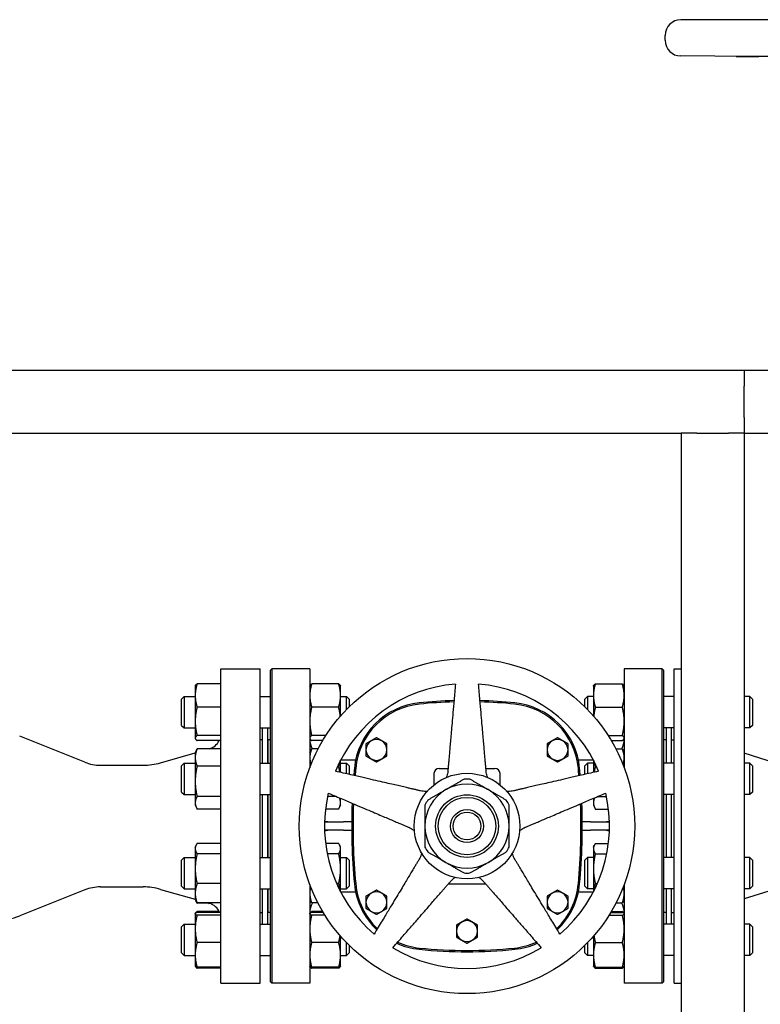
# Model space of a CAD drawing. Header units: inches. Extents: x 18 to 846, y -67 to 561.
# Tile 474 of 656: x 409 to 426, y 279 to 303. Entities that reach past the tile are written whole.
import ezdxf

# ---------------------------------------------------------------- set-up
doc = ezdxf.new("R2010")
doc.units = ezdxf.units.IN
doc.header["$LTSCALE"] = 24
doc.header["$MEASUREMENT"] = 0
doc.layers.add('Visible (ANSI)', color=7, linetype='Continuous', lineweight=30)

msp = doc.modelspace()

# ---------------------------------------------------------------- linework, layer by layer
at = {"layer": 'Visible (ANSI)'}
for p, q in [((445.82793, 302.91607), (424.52893, 302.91607)), ((424.15493, 302.42407), (424.15493, 302.54207)), ((433.91843, 301.98306), (424.52626, 302.05008)), ((431.46747, 302.04093), (425.84899, 302.04093)), ((426.03743, 294.54286), (400.92843, 294.54286)), ((428.99093, 294.54286), (426.03743, 294.54286)), ((426.03743, 294.54286), (426.03743, 294.16786)), ((426.03743, 293.41786), (426.03743, 294.16786)), ((426.03743, 293.41786), (426.03743, 293.04286)), ((402.42843, 293.04286), (424.53743, 293.04286)), ((424.53743, 293.04286), (424.53743, 277.29286)), ((424.91243, 293.04286), (424.53743, 293.04286)), ((424.91243, 293.04286), (425.66243, 293.04286)), ((426.03743, 293.04286), (425.66243, 293.04286)), ((426.03743, 293.04286), (426.03743, 257.29286)), ((426.03743, 293.04286), (428.99093, 293.04286)), ((413.55343, 279.91786), (413.55343, 287.41786)), ((413.55343, 287.41786), (414.49093, 287.41786)), ((414.49093, 279.91786), (414.49093, 287.41786)), ((414.74093, 287.38661), (414.77218, 287.41786)), ((414.74093, 279.94911), (414.74093, 287.38661)), ((414.77218, 287.41786), (414.77218, 279.91786)), ((415.67843, 287.41786), (414.77218, 287.41786)), ((415.67843, 287.41786), (415.67843, 285.05981)), ((423.17843, 287.41786), (423.17843, 285.05981)), ((424.08468, 287.41786), (423.17843, 287.41786)), ((424.08468, 279.91786), (424.08468, 287.41786)), ((424.11593, 287.38661), (424.08468, 287.41786)), ((424.11593, 287.38661), (424.11593, 279.94911)), ((424.36843, 279.91786), (424.36843, 287.41786)), ((424.36843, 287.41786), (424.53743, 287.41786)), ((412.94493, 287.00907), (412.94927, 287.01839)), ((412.94493, 287.00907), (412.94493, 286.78442)), ((413.55343, 287.06151), (412.99002, 287.06151)), ((415.67843, 287.00907), (415.68277, 287.01839)), ((416.36734, 287.06151), (415.72352, 287.06151)), ((416.41243, 287.00907), (416.40808, 287.01839)), ((416.41243, 286.78442), (416.41243, 287.00907)), ((422.44443, 287.00907), (422.44877, 287.01839)), ((422.44443, 287.00907), (422.44443, 286.78442)), ((422.48952, 287.06151), (423.13334, 287.06151)), ((423.17843, 287.00907), (423.17408, 287.01839)), ((412.61593, 286.69657), (412.67843, 286.75907)), ((412.67843, 286.75907), (412.67843, 286.00907)), ((412.67843, 286.75907), (412.94493, 286.75907)), ((412.94493, 286.78442), (412.94493, 286.1686)), ((414.49093, 286.75907), (414.74093, 286.75907)), ((416.41243, 286.29536), (416.41243, 286.78442)), ((416.41243, 286.75907), (416.55343, 286.75907)), ((416.55343, 286.44894), (416.55343, 286.75907)), ((416.61593, 286.69657), (416.55343, 286.75907)), ((422.24093, 286.69657), (422.30343, 286.75907)), ((422.30343, 286.75907), (422.30343, 286.44894)), ((422.44443, 286.75907), (422.30343, 286.75907)), ((422.44443, 286.78442), (422.44443, 286.29536)), ((424.36843, 286.75907), (424.11593, 286.75907)), ((426.17843, 286.75907), (426.03743, 286.75907)), ((426.17843, 286.00907), (426.17843, 286.75907)), ((426.24093, 286.69657), (426.17843, 286.75907)), ((412.61593, 286.07157), (412.61593, 286.69657)), ((413.55343, 286.50732), (412.99002, 286.50732)), ((416.36734, 286.50732), (415.72352, 286.50732)), ((416.61593, 286.69657), (416.61593, 286.51213)), ((422.24093, 286.51213), (422.24093, 286.69657)), ((422.48952, 286.50732), (423.13334, 286.50732)), ((426.24093, 286.69657), (426.24093, 286.07157)), ((412.61593, 286.07157), (412.67843, 286.00907)), ((412.94493, 286.1686), (412.94493, 285.76825)), ((426.24093, 286.07157), (426.17843, 286.00907)), ((410.31265, 285.19191), (408.75835, 285.8113)), ((412.67843, 286.00907), (412.94493, 286.00907)), ((413.55343, 285.82988), (412.99002, 285.82988)), ((414.49093, 286.00907), (414.74093, 286.00907)), ((414.55343, 285.16795), (414.55343, 286.00907)), ((414.67343, 285.16795), (414.67343, 286.00907)), ((416.06306, 285.82988), (415.72352, 285.82988)), ((422.7938, 285.82988), (423.13334, 285.82988)), ((424.36843, 286.00907), (424.11593, 286.00907)), ((424.18343, 285.16795), (424.18343, 286.00907)), ((424.30343, 285.16795), (424.30343, 286.00907)), ((426.17843, 286.00907), (426.03743, 286.00907)), ((412.94493, 285.76825), (412.94493, 285.75907)), ((412.94493, 285.75907), (412.94927, 285.74975)), ((413.55343, 285.70663), (412.99002, 285.70663)), ((414.49093, 285.73036), (414.55343, 285.73036)), ((414.67343, 285.60786), (414.67843, 285.60786)), ((414.67843, 285.72786), (414.67843, 285.16795)), ((414.74093, 285.72786), (414.67843, 285.72786)), ((415.67843, 285.75907), (415.68277, 285.74975)), ((415.987, 285.70663), (415.72352, 285.70663)), ((422.86986, 285.70663), (423.13334, 285.70663)), ((423.17843, 285.75907), (423.17408, 285.74975)), ((424.17843, 285.72786), (424.11593, 285.72786)), ((424.17843, 285.72786), (424.17843, 285.16795)), ((424.17843, 285.60786), (424.18343, 285.60786)), ((424.30343, 285.60786), (424.30843, 285.60786)), ((424.30843, 285.16795), (424.30843, 285.72786)), ((424.30843, 285.72786), (424.36843, 285.72786)), ((412.11857, 285.17897), (412.94493, 285.41593)), ((412.94493, 285.41795), (412.97462, 285.48163)), ((412.94493, 285.41795), (412.94493, 285.30388)), ((413.55343, 285.51171), (412.99002, 285.51171)), ((413.27897, 285.51171), (413.28179, 285.51252)), ((415.67843, 285.41795), (415.70812, 285.48163)), ((415.87875, 285.51171), (415.72352, 285.51171)), ((422.97811, 285.51171), (423.13334, 285.51171)), ((423.17843, 285.41795), (423.14873, 285.48163)), ((426.98176, 285.10786), (426.03743, 285.40697)), ((410.68284, 285.12086), (411.70512, 285.12086)), ((412.61593, 285.10545), (412.67843, 285.16795)), ((412.61593, 284.48045), (412.61593, 285.10545)), ((412.67843, 285.16795), (412.67843, 284.41795)), ((412.67843, 285.16795), (412.94493, 285.16795)), ((412.94493, 285.30388), (412.94493, 284.73667)), ((413.55343, 285.09605), (412.99002, 285.09605)), ((414.49093, 285.16795), (414.74093, 285.16795)), ((416.36734, 285.09605), (416.34293, 285.09605)), ((416.41243, 284.94905), (416.41243, 285.2375)), ((416.41243, 285.16795), (416.55343, 285.16795)), ((416.77133, 285.24267), (416.41513, 285.24267)), ((416.55343, 284.9165), (416.55343, 285.16795)), ((416.61593, 285.10545), (416.55343, 285.16795)), ((416.61593, 285.10545), (416.61593, 284.90207)), ((422.44173, 285.24267), (422.08553, 285.24267)), ((422.24093, 285.10545), (422.30343, 285.16795)), ((422.24093, 284.90207), (422.24093, 285.10545)), ((422.30343, 285.16795), (422.30343, 284.9165)), ((422.44443, 285.16795), (422.30343, 285.16795)), ((422.44443, 285.2375), (422.44443, 284.94905)), ((422.48952, 285.09605), (422.51393, 285.09605)), ((424.36843, 285.16795), (424.11593, 285.16795)), ((426.17843, 285.16795), (426.03743, 285.16795)), ((426.17843, 284.41795), (426.17843, 285.16795)), ((426.24093, 285.10545), (426.17843, 285.16795)), ((426.24093, 285.10545), (426.24093, 284.48045)), ((418.64103, 284.92082), (418.64103, 284.65133)), ((418.76603, 285.04582), (418.97691, 285.04582)), ((419.87995, 285.04582), (420.09083, 285.04582)), ((420.21583, 284.65133), (420.21583, 284.92082)), ((412.94493, 284.73667), (412.94493, 284.22574)), ((412.61593, 284.48045), (412.67843, 284.41795)), ((412.67843, 284.41795), (412.94493, 284.41795)), ((414.49093, 284.41795), (414.74093, 284.41795)), ((414.55343, 282.91778), (414.55343, 284.41795)), ((414.67343, 282.91778), (414.67343, 284.41795)), ((414.67843, 284.41795), (414.67843, 282.91778)), ((424.36843, 284.41795), (424.11593, 284.41795)), ((424.17843, 284.41795), (424.17843, 282.91778)), ((424.18343, 282.91778), (424.18343, 284.41795)), ((424.30343, 282.91778), (424.30343, 284.41795)), ((424.30843, 282.91778), (424.30843, 284.41795)), ((426.17843, 284.41795), (426.03743, 284.41795)), ((426.24093, 284.48045), (426.17843, 284.41795)), ((412.94493, 284.22574), (412.94493, 284.16795)), ((412.94493, 284.16795), (412.97462, 284.10428)), ((413.55343, 284.37729), (412.99002, 284.37729)), ((416.29859, 284.37729), (416.10327, 284.37729)), ((416.41243, 284.16795), (416.38273, 284.10428)), ((416.41243, 284.22574), (416.41243, 284.32897)), ((416.41243, 284.16795), (416.41243, 284.22574)), ((422.44443, 284.32897), (422.44443, 284.22574)), ((422.44443, 284.22574), (422.44443, 284.16795)), ((422.44443, 284.16795), (422.47412, 284.10428)), ((422.55827, 284.37729), (422.75359, 284.37729)), ((413.55343, 284.0742), (412.99002, 284.0742)), ((416.36734, 284.0742), (416.0528, 284.0742)), ((422.48952, 284.0742), (422.80406, 284.0742)), ((416.0299, 283.76786), (416.48343, 283.76786)), ((416.67876, 283.76786), (416.48343, 283.76786)), ((422.37343, 283.76786), (422.1781, 283.76786)), ((422.37343, 283.76786), (422.82696, 283.76786)), ((416.48343, 283.56786), (416.0299, 283.56786)), ((416.48343, 283.56786), (416.67876, 283.56786)), ((422.1781, 283.56786), (422.37343, 283.56786)), ((422.82696, 283.56786), (422.37343, 283.56786)), ((412.94493, 283.16778), (412.96396, 283.2086)), ((413.55343, 283.25386), (412.99002, 283.25386)), ((416.36734, 283.25386), (416.05373, 283.25386)), ((416.41243, 283.16778), (416.39339, 283.2086)), ((422.44443, 283.16778), (422.46346, 283.2086)), ((422.48952, 283.25386), (422.80313, 283.25386)), ((412.94493, 283.16778), (412.94493, 283.12946)), ((412.94493, 283.12946), (412.94493, 282.64951)), ((413.55343, 283.00506), (412.99002, 283.00506)), ((416.36734, 283.00506), (416.09366, 283.00506)), ((416.41243, 283.12946), (416.41243, 283.16778)), ((416.41243, 282.64951), (416.41243, 283.12946)), ((422.44443, 283.16778), (422.44443, 283.12946)), ((422.44443, 283.12946), (422.44443, 282.64951)), ((422.48952, 283.00506), (422.7632, 283.00506)), ((412.61593, 282.85528), (412.67843, 282.91778)), ((412.61593, 282.23028), (412.61593, 282.85528)), ((412.67843, 282.91778), (412.67843, 282.16778)), ((412.67843, 282.91778), (412.94493, 282.91778)), ((414.49093, 282.91778), (414.74093, 282.91778)), ((416.41243, 282.91778), (416.55343, 282.91778)), ((416.55343, 282.16778), (416.55343, 282.91778)), ((416.61593, 282.85528), (416.55343, 282.91778)), ((416.61593, 282.85528), (416.61593, 282.23028)), ((422.24093, 282.85528), (422.30343, 282.91778)), ((422.24093, 282.23028), (422.24093, 282.85528)), ((422.30343, 282.91778), (422.30343, 282.16778)), ((422.44443, 282.91778), (422.30343, 282.91778)), ((424.36843, 282.91778), (424.11593, 282.91778)), ((426.17843, 282.91778), (426.03743, 282.91778)), ((426.17843, 282.16778), (426.17843, 282.91778)), ((426.24093, 282.85528), (426.17843, 282.91778)), ((426.24093, 282.85528), (426.24093, 282.23028)), ((412.94493, 282.64951), (412.94493, 282.06283)), ((416.41243, 282.09823), (416.41243, 282.64951)), ((422.44443, 282.64951), (422.44443, 282.09823)), ((413.55343, 282.29397), (412.99002, 282.29397)), ((415.67843, 282.27592), (415.67843, 279.91786)), ((416.36734, 282.29397), (416.31838, 282.29397)), ((418.98571, 282.28991), (419.87114, 282.28991)), ((422.48952, 282.29397), (422.53848, 282.29397)), ((423.17843, 282.27592), (423.17843, 279.91786)), ((410.31265, 282.14382), (408.75835, 281.52443)), ((410.68284, 282.21486), (411.70512, 282.21486)), ((412.11857, 282.15676), (412.94493, 281.9198)), ((412.61593, 282.23028), (412.67843, 282.16778)), ((412.67843, 282.16778), (412.94493, 282.16778)), ((412.94493, 282.06283), (412.94493, 281.91778)), ((414.49093, 282.16778), (414.74093, 282.16778)), ((414.55343, 281.32666), (414.55343, 282.16778)), ((414.67343, 281.32666), (414.67343, 282.16778)), ((414.67843, 282.16778), (414.67843, 281.60786)), ((416.41243, 282.16778), (416.55343, 282.16778)), ((416.77133, 282.09306), (416.41513, 282.09306)), ((416.61593, 282.23028), (416.55343, 282.16778)), ((422.44173, 282.09306), (422.08553, 282.09306)), ((422.24093, 282.23028), (422.30343, 282.16778)), ((422.44443, 282.16778), (422.30343, 282.16778)), ((424.36843, 282.16778), (424.11593, 282.16778)), ((424.17843, 282.16778), (424.17843, 281.60786)), ((424.18343, 281.32666), (424.18343, 282.16778)), ((424.30343, 281.32666), (424.30343, 282.16778)), ((424.30843, 281.60786), (424.30843, 282.16778)), ((426.98176, 282.22786), (426.03743, 281.92876)), ((426.17843, 282.16778), (426.03743, 282.16778)), ((426.24093, 282.23028), (426.17843, 282.16778)), ((412.94493, 281.91778), (412.96396, 281.87696)), ((412.96396, 281.87696), (412.97462, 281.8541)), ((413.55343, 281.83169), (412.99002, 281.83169)), ((413.27897, 281.82402), (412.99002, 281.82402)), ((413.25222, 281.83169), (413.28179, 281.82321)), ((415.67843, 281.91778), (415.69746, 281.87696)), ((415.87477, 281.83169), (415.72352, 281.83169)), ((422.98208, 281.83169), (423.13334, 281.83169)), ((423.17843, 281.91778), (423.15939, 281.87696)), ((412.94493, 281.57666), (412.94612, 281.57921)), ((412.94493, 281.57666), (412.94493, 281.57412)), ((412.94493, 281.57412), (412.94493, 281.21414)), ((412.94612, 281.57921), (412.94927, 281.58598)), ((413.51451, 281.6291), (412.99002, 281.6291)), ((413.55343, 281.60662), (412.99002, 281.60662)), ((414.49093, 281.60536), (414.55343, 281.60536)), ((414.67343, 281.72786), (414.67843, 281.72786)), ((414.74093, 281.60786), (414.67843, 281.60786)), ((415.67843, 281.57666), (415.67962, 281.57921)), ((415.67962, 281.57921), (415.68277, 281.58598)), ((415.987, 281.6291), (415.72352, 281.6291)), ((416.00042, 281.60662), (415.72352, 281.60662)), ((422.85644, 281.60662), (423.13334, 281.60662)), ((422.86986, 281.6291), (423.13334, 281.6291)), ((423.17724, 281.57921), (423.17408, 281.58598)), ((423.17843, 281.57666), (423.17724, 281.57921)), ((424.17843, 281.60786), (424.11593, 281.60786)), ((424.17843, 281.72786), (424.18343, 281.72786)), ((424.30343, 281.72786), (424.30843, 281.72786)), ((424.30843, 281.60786), (424.36843, 281.60786)), ((413.55343, 281.54162), (412.99002, 281.54162)), ((416.04035, 281.54162), (415.72352, 281.54162)), ((422.81651, 281.54162), (423.13334, 281.54162)), ((412.61593, 281.26416), (412.67843, 281.32666)), ((412.61593, 280.63916), (412.61593, 281.26416)), ((412.67843, 281.32666), (412.67843, 280.57666)), ((412.67843, 281.32666), (412.94493, 281.32666)), ((412.94493, 281.21414), (412.94493, 280.59168)), ((414.49093, 281.32666), (414.74093, 281.32666)), ((424.36843, 281.32666), (424.11593, 281.32666)), ((426.17843, 281.32666), (426.03743, 281.32666)), ((426.17843, 280.57666), (426.17843, 281.32666)), ((426.24093, 281.26416), (426.17843, 281.32666)), ((426.24093, 281.26416), (426.24093, 280.63916)), ((413.55343, 280.88667), (412.99002, 280.88667)), ((416.36734, 280.88667), (415.72352, 280.88667)), ((416.41243, 280.59168), (416.41243, 281.04037)), ((416.55343, 280.57666), (416.55343, 280.88679)), ((422.30343, 280.88679), (422.30343, 280.57666)), ((422.44443, 281.04037), (422.44443, 280.59168)), ((422.48952, 280.88667), (423.13334, 280.88667)), ((412.61593, 280.63916), (412.67843, 280.57666)), ((416.61593, 280.63916), (416.55343, 280.57666)), ((416.61593, 280.8236), (416.61593, 280.63916)), ((422.24093, 280.63916), (422.24093, 280.8236)), ((422.24093, 280.63916), (422.30343, 280.57666)), ((426.24093, 280.63916), (426.17843, 280.57666)), ((412.67843, 280.57666), (412.94493, 280.57666)), ((412.94493, 280.59168), (412.94493, 280.32666)), ((414.49093, 280.57666), (414.74093, 280.57666)), ((416.41243, 280.32666), (416.41243, 280.59168)), ((416.41243, 280.57666), (416.55343, 280.57666)), ((422.44443, 280.57666), (422.30343, 280.57666)), ((422.44443, 280.59168), (422.44443, 280.32666)), ((424.36843, 280.57666), (424.11593, 280.57666)), ((426.17843, 280.57666), (426.03743, 280.57666)), ((412.94493, 280.32666), (412.94612, 280.32411)), ((412.94612, 280.32411), (412.94927, 280.31734)), ((413.55343, 280.2967), (412.99002, 280.2967)), ((413.55343, 280.27422), (412.99002, 280.27422)), ((415.67843, 280.32666), (415.67962, 280.32411)), ((415.67962, 280.32411), (415.68277, 280.31734)), ((416.36734, 280.2967), (415.72352, 280.2967)), ((416.36734, 280.27422), (415.72352, 280.27422)), ((416.41124, 280.32411), (416.40808, 280.31734)), ((416.41243, 280.32666), (416.41124, 280.32411)), ((422.44443, 280.32666), (422.44562, 280.32411)), ((422.44562, 280.32411), (422.44877, 280.31734)), ((422.48952, 280.2967), (423.13334, 280.2967)), ((422.48952, 280.27422), (423.13334, 280.27422)), ((423.17724, 280.32411), (423.17408, 280.31734)), ((423.17843, 280.32666), (423.17724, 280.32411)), ((413.55343, 279.91786), (414.49093, 279.91786)), ((414.74093, 279.94911), (414.77218, 279.91786)), ((415.67843, 279.91786), (414.77218, 279.91786)), ((424.08468, 279.91786), (423.17843, 279.91786)), ((424.11593, 279.94911), (424.08468, 279.91786)), ((424.36843, 279.91786), (424.53743, 279.91786))]:
    msp.add_line(p, q, dxfattribs=at)
for radius in [4, 1.25984, 0.74803, 0.68553, 0.3937, 0.3312]:
    msp.add_circle((419.42843, 283.66786), radius, dxfattribs=at)
for centre, radius, start, end in [((424.52893, 302.54207), 0.374, 90, 180), ((424.52893, 302.42407), 0.374, 180, 269.591168), ((419.42843, 283.66786), 3.4, 94.64927, 157.35073), ((419.42843, 283.66786), 3.4, 22.64927, 85.35073), ((418.46665, 284.88671), 1.73228, 95.817836, 174.744707), ((418.46665, 284.88671), 1.70103, 95.817836, 174.744707), ((419.42843, 275.44739), 11.22047, 91.583081, 95.817836), ((419.42843, 275.44739), 11.18922, 91.601548, 95.817836), ((419.42843, 275.44739), 11.22047, 84.182163, 88.416919), ((419.42843, 275.44739), 11.18922, 84.182163, 88.398452), ((420.39021, 284.88671), 1.70103, 5.255296, 84.182161), ((420.39021, 284.88671), 1.73228, 5.255296, 84.182161), ((413.17843, 285.87299), 0.375, 286, 333.663552), ((416.17843, 285.74267), 0.5, 180, 207.510877), ((417.26898, 285.48676), 0.25, 120, 180), ((417.26898, 285.48676), 0.25, 60, 120), ((417.26898, 285.48676), 0.25, 0, 60), ((421.58788, 285.48676), 0.25, 120, 180), ((421.58788, 285.48676), 0.25, 60, 120), ((421.58788, 285.48676), 0.25, 0, 60), ((422.67843, 285.74267), 0.5, 332.489123, 0), ((417.26898, 285.48676), 0.25, 180, 240), ((417.26898, 285.48676), 0.25, 300, 0), ((421.58788, 285.48676), 0.25, 180, 240), ((421.58788, 285.48676), 0.25, 300, 0), ((410.68284, 286.12086), 1, 248.272718, 270), ((411.70512, 286.62086), 1.5, 270, 286), ((417.26898, 285.48676), 0.25, 240, 300), ((421.58788, 285.48676), 0.25, 240, 300), ((431.7178, 283.66786), 15.03937, 174.744704, 175.39081), ((431.7178, 283.66786), 15.00812, 174.744704, 175.408408), ((418.76603, 284.92082), 0.125, 90, 180), ((420.09083, 284.92082), 0.125, 0, 90), ((407.13906, 283.66786), 15.00812, 4.591592, 5.255296), ((407.13906, 283.66786), 15.03937, 4.60919, 5.255296), ((419.42843, 283.66786), 1.00394, 60, 120), ((419.42843, 283.66786), 1.12205, 86.525352, 93.474648), ((419.42843, 283.66786), 3.4, 166.64927, 229.35073), ((419.42843, 283.66786), 1.00394, 120, 180), ((419.42843, 283.66786), 1.00394, 0, 60), ((419.42843, 283.66786), 3.4, 310.64927, 13.35073), ((431.7178, 283.66786), 15.03937, 177.927003, 185.255296), ((431.7178, 283.66786), 15.00812, 177.972631, 185.255296), ((419.42843, 283.66786), 1.12205, 146.525352, 153.474648), ((419.42843, 283.66786), 1.12205, 26.525352, 33.474648), ((407.13906, 283.66786), 15.00812, 354.744704, 2.027369), ((407.13906, 283.66786), 15.03937, 354.744704, 2.072997), ((419.42843, 283.66786), 1.00394, 180, 240), ((419.42843, 283.66786), 1.00394, 300, 0), ((419.42843, 283.66786), 1.12205, 206.525352, 213.474648), ((419.42843, 283.66786), 1.12205, 326.525352, 333.474648), ((419.42843, 283.66786), 1.00394, 240, 300), ((419.42843, 283.66786), 1.12205, 266.525352, 273.474648), ((418.46665, 282.44902), 1.73228, 185.255296, 226.557354), ((418.46665, 282.44902), 1.70103, 185.255296, 226.325001), ((420.39021, 282.44902), 1.70103, 313.674999, 354.744707), ((420.39021, 282.44902), 1.73228, 313.442646, 354.744707), ((410.68284, 281.21486), 1, 90, 111.727282), ((411.70512, 280.71486), 1.5, 74, 90), ((417.26898, 281.84897), 0.25, 120, 180), ((417.26898, 281.84897), 0.25, 60, 120), ((417.26898, 281.84897), 0.25, 0, 60), ((421.58788, 281.84897), 0.25, 120, 180), ((421.58788, 281.84897), 0.25, 60, 120), ((421.58788, 281.84897), 0.25, 0, 60), ((413.17843, 281.46274), 0.375, 22.561701, 74), ((416.17843, 281.59306), 0.5, 151.493644, 180), ((417.26898, 281.84897), 0.25, 180, 240), ((417.26898, 281.84897), 0.25, 300, 0), ((421.58788, 281.84897), 0.25, 180, 240), ((421.58788, 281.84897), 0.25, 300, 0), ((422.67843, 281.59306), 0.5, 0, 28.506356), ((417.26898, 281.84897), 0.25, 240, 300), ((421.58788, 281.84897), 0.25, 240, 300), ((408.20306, 282.91786), 1.5, 270, 291.727282), ((419.42843, 281.15999), 0.25, 120, 180), ((419.42843, 281.15999), 0.25, 60, 120), ((419.42843, 281.15999), 0.25, 0, 60), ((419.42843, 281.15999), 0.25, 180, 240), ((419.42843, 281.15999), 0.25, 300, 0), ((418.46665, 282.44902), 1.73228, 245.642572, 264.182165), ((418.46665, 282.44902), 1.70103, 245.957475, 264.182165), ((419.42843, 281.15999), 0.25, 240, 300), ((420.39021, 282.44902), 1.70103, 275.817836, 294.042525), ((420.39021, 282.44902), 1.73228, 275.817836, 294.357428), ((419.42843, 283.66786), 3.4, 238.64927, 301.35073), ((419.42843, 291.88834), 11.22047, 264.182164, 275.817836), ((419.42843, 291.88834), 11.18922, 264.182164, 275.817836)]:
    msp.add_arc(centre, radius, start, end, dxfattribs=at)
for points, knots in [([(425.84899, 302.04093), (425.84294, 302.04093), (425.84994, 302.04083), (425.89253, 302.04046), (425.92812, 302.04018), (426.01409, 302.03953), (426.06997, 302.03912), (426.19463, 302.03822), (426.2634, 302.03772), (426.3285, 302.03726), (426.34873, 302.03711), (426.36947, 302.03697), (426.3904, 302.03682)], [-1.98568979, -1.98568979, -1.98568979, -1.98568979, -1.489271, -1.489271, -0.99285222, -0.99285222, -0.49642611, -0.49642611, 0, 0, 0, 0.15423018, 0.15423018, 0.15423018, 0.15423018]), ([(418.97113, 284.97972), (418.96746, 284.93785), (418.95872, 284.89694), (418.94285, 284.84877), (418.93883, 284.83778), (418.93439, 284.8268)], [0.50338205, 0.50338205, 0.50338205, 0.50338205, 0.802538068, 0.802538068, 0.89013428, 0.89013428, 0.89013428, 0.89013428]), ([(419.92247, 284.8268), (419.91803, 284.83778), (419.91401, 284.84877), (419.89813, 284.89694), (419.88939, 284.93785), (419.88573, 284.97972)], [2.317982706, 2.317982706, 2.317982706, 2.317982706, 2.405578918, 2.405578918, 2.704734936, 2.704734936, 2.704734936, 2.704734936]), ([(418.47888, 284.49585), (418.46707, 284.49502), (418.45538, 284.4946), (418.40465, 284.49439), (418.36305, 284.49871), (418.32209, 284.50817)], [2.317982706, 2.317982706, 2.317982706, 2.317982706, 2.405578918, 2.405578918, 2.704734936, 2.704734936, 2.704734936, 2.704734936]), ([(420.53476, 284.50817), (420.49381, 284.49871), (420.45221, 284.49439), (420.40148, 284.4946), (420.38979, 284.49502), (420.37798, 284.49585)], [0.50338205, 0.50338205, 0.50338205, 0.50338205, 0.802538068, 0.802538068, 0.89013428, 0.89013428, 0.89013428, 0.89013428]), ([(418.03947, 283.63833), (418.07816, 283.62191), (418.11436, 283.60095), (418.15527, 283.57097), (418.16448, 283.56375), (418.17355, 283.55614)], [0.50338205, 0.50338205, 0.50338205, 0.50338205, 0.802538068, 0.802538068, 0.89013428, 0.89013428, 0.89013428, 0.89013428]), ([(420.68331, 283.55614), (420.69238, 283.56375), (420.70159, 283.57097), (420.7425, 283.60095), (420.7787, 283.62191), (420.81739, 283.63833)], [2.317982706, 2.317982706, 2.317982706, 2.317982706, 2.405578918, 2.405578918, 2.704734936, 2.704734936, 2.704734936, 2.704734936]), ([(418.34754, 283.02065), (418.34468, 283.00916), (418.34147, 282.99791), (418.326, 282.9496), (418.30902, 282.91137), (418.28738, 282.87535)], [2.317982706, 2.317982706, 2.317982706, 2.317982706, 2.405578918, 2.405578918, 2.704734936, 2.704734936, 2.704734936, 2.704734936]), ([(420.56948, 282.87535), (420.54783, 282.91137), (420.53086, 282.9496), (420.51539, 282.99791), (420.51218, 283.00916), (420.50932, 283.02065)], [0.50338205, 0.50338205, 0.50338205, 0.50338205, 0.802538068, 0.802538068, 0.89013428, 0.89013428, 0.89013428, 0.89013428]), ([(419.0273, 282.33776), (419.05488, 282.36948), (419.08599, 282.39743), (419.12716, 282.42708), (419.13686, 282.43361), (419.14691, 282.43988)], [0.50338205, 0.50338205, 0.50338205, 0.50338205, 0.802538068, 0.802538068, 0.89013428, 0.89013428, 0.89013428, 0.89013428]), ([(419.70995, 282.43988), (419.71999, 282.43361), (419.7297, 282.42708), (419.77086, 282.39743), (419.80198, 282.36948), (419.82955, 282.33776)], [2.317982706, 2.317982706, 2.317982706, 2.317982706, 2.405578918, 2.405578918, 2.704734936, 2.704734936, 2.704734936, 2.704734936])]:
    msp.add_open_spline(points, degree=3, knots=knots, dxfattribs=at)
for points, weights in [([(433.22429, 301.98949), (431.87596, 301.99783), (426.3904, 302.03682)], [3.22913550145, 2.37560125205, 1.06245079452]), ([(412.99002, 287.06151), (412.94493, 286.91302), (412.94493, 286.78442)], [1, 1.0379548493, 1]), ([(412.94927, 287.01839), (412.95868, 287.03856), (412.99002, 287.06151)], [1.01632212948, 1.02607606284, 1]), ([(415.72352, 287.06151), (415.67843, 286.91302), (415.67843, 286.78442)], [1, 1.0379548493, 1]), ([(415.68277, 287.01839), (415.69218, 287.03856), (415.72352, 287.06151)], [1.01632212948, 1.02607606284, 1]), ([(416.36734, 287.06151), (416.39868, 287.03856), (416.40808, 287.01839)], [1, 1.02607606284, 1.01632212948]), ([(416.41243, 286.78442), (416.41243, 286.91302), (416.36734, 287.06151)], [1, 1.0379548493, 1]), ([(419.15284, 287.05668), (419.02384, 285.58221), (418.97113, 284.97972)], [1.0049190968, 1.58894872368, 2.03628035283]), ([(419.88573, 284.97972), (419.83302, 285.58221), (419.70402, 287.05668)], [2.03628035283, 1.58894872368, 1.0049190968]), ([(422.48952, 287.06151), (422.44443, 286.91302), (422.44443, 286.78442)], [1, 1.0379548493, 1]), ([(422.44877, 287.01839), (422.45818, 287.03856), (422.48952, 287.06151)], [1.01632212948, 1.02607606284, 1]), ([(423.17843, 286.78442), (423.17843, 286.91302), (423.13334, 287.06151)], [1, 1.0379548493, 1]), ([(423.13334, 287.06151), (423.16468, 287.03856), (423.17408, 287.01839)], [1, 1.02607606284, 1.01632212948]), ([(412.94493, 286.78442), (412.94493, 286.65582), (412.99002, 286.50732)], [1, 1.0379548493, 1]), ([(415.67843, 286.78442), (415.67843, 286.65582), (415.72352, 286.50732)], [1, 1.0379548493, 1]), ([(416.36734, 286.50732), (416.41243, 286.65582), (416.41243, 286.78442)], [1, 1.0379548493, 1]), ([(422.44443, 286.78442), (422.44443, 286.65582), (422.48952, 286.50732)], [1, 1.0379548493, 1]), ([(423.13334, 286.50732), (423.17843, 286.65582), (423.17843, 286.78442)], [1, 1.0379548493, 1]), ([(412.99002, 286.50732), (412.94493, 286.3258), (412.94493, 286.1686)], [1, 1.0379548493, 1]), ([(415.72352, 286.50732), (415.67843, 286.3258), (415.67843, 286.1686)], [1, 1.0379548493, 1]), ([(416.40641, 286.28844), (416.3962, 286.39114), (416.36734, 286.50732)], [1.01766599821, 1.02396616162, 1]), ([(422.48952, 286.50732), (422.46066, 286.39114), (422.45045, 286.28844)], [1, 1.02396616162, 1.01766599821]), ([(423.17843, 286.1686), (423.17843, 286.3258), (423.13334, 286.50732)], [1, 1.0379548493, 1]), ([(412.94493, 286.1686), (412.94493, 286.0114), (412.99002, 285.82988)], [1, 1.0379548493, 1]), ([(415.67843, 286.1686), (415.67843, 286.0114), (415.72352, 285.82988)], [1, 1.0379548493, 1]), ([(423.13334, 285.82988), (423.17843, 286.0114), (423.17843, 286.1686)], [1, 1.0379548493, 1]), ([(412.99002, 285.82988), (412.94493, 285.79685), (412.94493, 285.76825)], [1, 1.0379548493, 1]), ([(415.72352, 285.82988), (415.67843, 285.79685), (415.67843, 285.76825)], [1, 1.0379548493, 1]), ([(423.17843, 285.76825), (423.17843, 285.79685), (423.13334, 285.82988)], [1, 1.0379548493, 1]), ([(412.94493, 285.76825), (412.94493, 285.73965), (412.99002, 285.70663)], [1, 1.0379548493, 1]), ([(415.67843, 285.76825), (415.67843, 285.73965), (415.72352, 285.70663)], [1, 1.0379548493, 1]), ([(417.14398, 285.70327), (417.08597, 285.66978), (417.01898, 285.6311)], [1, 1.04314139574, 1.01001874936]), ([(417.01898, 285.6311), (417.01898, 285.55375), (417.01898, 285.48676)], [1.01001874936, 1.04314139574, 1]), ([(417.26898, 285.77544), (417.20199, 285.73676), (417.14398, 285.70327)], [1.01001874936, 1.04314139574, 1]), ([(417.39398, 285.70327), (417.33597, 285.73676), (417.26898, 285.77544)], [1, 1.04314139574, 1.01001874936]), ([(417.51898, 285.6311), (417.45199, 285.66978), (417.39398, 285.70327)], [1.01001874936, 1.04314139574, 1]), ([(417.51898, 285.48676), (417.51898, 285.55375), (417.51898, 285.6311)], [1, 1.04314139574, 1.01001874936]), ([(421.46288, 285.70327), (421.40486, 285.66978), (421.33788, 285.6311)], [1, 1.04314139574, 1.01001874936]), ([(421.33788, 285.6311), (421.33788, 285.55375), (421.33788, 285.48676)], [1.01001874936, 1.04314139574, 1]), ([(421.58788, 285.77544), (421.52089, 285.73676), (421.46288, 285.70327)], [1.01001874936, 1.04314139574, 1]), ([(421.71288, 285.70327), (421.65486, 285.73676), (421.58788, 285.77544)], [1, 1.04314139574, 1.01001874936]), ([(421.83788, 285.6311), (421.77089, 285.66978), (421.71288, 285.70327)], [1.01001874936, 1.04314139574, 1]), ([(421.83788, 285.48676), (421.83788, 285.55375), (421.83788, 285.6311)], [1, 1.04314139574, 1.01001874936]), ([(423.13334, 285.70663), (423.17843, 285.73965), (423.17843, 285.76825)], [1, 1.0379548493, 1]), ([(412.99002, 285.51171), (412.94493, 285.40033), (412.94493, 285.30388)], [1, 1.0379548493, 1]), ([(412.97462, 285.48163), (412.98147, 285.49632), (412.99002, 285.51171)], [1.01139008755, 1.00697791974, 1]), ([(415.72352, 285.51171), (415.67843, 285.40033), (415.67843, 285.30388)], [1, 1.0379548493, 1]), ([(415.70812, 285.48163), (415.71497, 285.49632), (415.72352, 285.51171)], [1.01139008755, 1.00697791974, 1]), ([(417.01898, 285.48676), (417.01898, 285.41978), (417.01898, 285.34242)], [1, 1.04314139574, 1.01001874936]), ([(417.01898, 285.34242), (417.08597, 285.30375), (417.14398, 285.27026)], [1.01001874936, 1.04314139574, 1]), ([(417.39398, 285.27026), (417.45199, 285.30375), (417.51898, 285.34242)], [1, 1.04314139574, 1.01001874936]), ([(417.51898, 285.34242), (417.51898, 285.41978), (417.51898, 285.48676)], [1.01001874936, 1.04314139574, 1]), ([(421.33788, 285.48676), (421.33788, 285.41978), (421.33788, 285.34242)], [1, 1.04314139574, 1.01001874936]), ([(421.33788, 285.34242), (421.40486, 285.30375), (421.46288, 285.27026)], [1.01001874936, 1.04314139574, 1]), ([(421.71288, 285.27026), (421.77089, 285.30375), (421.83788, 285.34242)], [1, 1.04314139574, 1.01001874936]), ([(421.83788, 285.34242), (421.83788, 285.41978), (421.83788, 285.48676)], [1.01001874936, 1.04314139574, 1]), ([(423.17843, 285.30388), (423.17843, 285.40033), (423.13334, 285.51171)], [1, 1.0379548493, 1]), ([(423.13334, 285.51171), (423.14189, 285.49632), (423.14873, 285.48163)], [1, 1.00697791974, 1.01139008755]), ([(412.94493, 285.30388), (412.94493, 285.20742), (412.99002, 285.09605)], [1, 1.0379548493, 1]), ([(412.99002, 285.09605), (412.94493, 284.90346), (412.94493, 284.73667)], [1, 1.0379548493, 1]), ([(415.67843, 285.30388), (415.67843, 285.22463), (415.70812, 285.13731)], [1, 1.0309736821, 1.01139419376]), ([(416.36734, 285.09605), (416.39472, 285.16368), (416.40529, 285.2237)], [1, 1.02271105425, 1.01824286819]), ([(416.39533, 284.953), (416.38481, 285.02142), (416.36734, 285.09605)], [1.01786033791, 1.01437314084, 1]), ([(417.14398, 285.27026), (417.20199, 285.23676), (417.26898, 285.19809)], [1, 1.04314139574, 1.01001874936]), ([(417.26898, 285.19809), (417.33597, 285.23676), (417.39398, 285.27026)], [1.01001874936, 1.04314139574, 1]), ([(421.46288, 285.27026), (421.52089, 285.23676), (421.58788, 285.19809)], [1, 1.04314139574, 1.01001874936]), ([(421.58788, 285.19809), (421.65486, 285.23676), (421.71288, 285.27026)], [1.01001874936, 1.04314139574, 1]), ([(422.45157, 285.2237), (422.46213, 285.16368), (422.48952, 285.09605)], [1.01824286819, 1.02271105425, 1]), ([(422.48952, 285.09605), (422.47204, 285.02142), (422.46153, 284.953)], [1, 1.01437314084, 1.01786033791]), ([(423.14874, 285.13731), (423.17843, 285.22463), (423.17843, 285.30388)], [1.01139419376, 1.0309736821, 1]), ([(418.32209, 284.50817), (417.73281, 284.64422), (416.29064, 284.97717)], [2.0263127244, 1.58117079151, 1]), ([(422.56622, 284.97717), (421.12405, 284.64422), (420.53476, 284.50817)], [1, 1.58117079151, 2.0263127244]), ([(412.94493, 284.73667), (412.94493, 284.56988), (412.99002, 284.37729)], [1, 1.0379548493, 1]), ([(419.36043, 284.78785), (419.13139, 284.65561), (418.92646, 284.5373)], [1.0171026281, 1.03775343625, 1]), ([(419.9304, 284.5373), (419.72547, 284.65561), (419.49643, 284.78785)], [1, 1.03775343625, 1.0171026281]), ([(416.12031, 284.45296), (417.48276, 283.87464), (418.03947, 283.63833)], [1, 1.58117079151, 2.0263127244]), ([(418.92646, 284.5373), (418.72153, 284.41898), (418.4925, 284.28675)], [1, 1.03775343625, 1.0171026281]), ([(420.36436, 284.28675), (420.13533, 284.41898), (419.9304, 284.5373)], [1.0171026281, 1.03775343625, 1]), ([(420.81739, 283.63833), (421.3741, 283.87464), (422.73654, 284.45296)], [2.0263127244, 1.58117079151, 1]), ([(412.99002, 284.37729), (412.94493, 284.29608), (412.94493, 284.22574)], [1, 1.0379548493, 1]), ([(412.94493, 284.22574), (412.94493, 284.15541), (412.99002, 284.0742)], [1, 1.0379548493, 1]), ([(416.36734, 284.0742), (416.41243, 284.15541), (416.41243, 284.22574)], [1, 1.0379548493, 1]), ([(416.41243, 284.22574), (416.41243, 284.28049), (416.38592, 284.34022)], [1, 1.02929823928, 1.01336448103]), ([(418.42449, 284.16896), (418.42449, 283.90449), (418.42449, 283.66786)], [1.0171026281, 1.03775343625, 1]), ([(420.43237, 283.66786), (420.43237, 283.90449), (420.43237, 284.16896)], [1, 1.03775343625, 1.0171026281]), ([(422.47094, 284.34022), (422.44443, 284.28049), (422.44443, 284.22574)], [1.01336448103, 1.02929823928, 1]), ([(422.44443, 284.22574), (422.44443, 284.15541), (422.48952, 284.0742)], [1, 1.0379548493, 1]), ([(418.42449, 283.66786), (418.42449, 283.43123), (418.42449, 283.16677)], [1, 1.03775343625, 1.0171026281]), ([(420.43237, 283.16677), (420.43237, 283.43123), (420.43237, 283.66786)], [1.0171026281, 1.03775343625, 1]), ([(412.99002, 283.25386), (412.94493, 283.18719), (412.94493, 283.12946)], [1, 1.0379548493, 1]), ([(416.41243, 283.12946), (416.41243, 283.18719), (416.36734, 283.25386)], [1, 1.0379548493, 1]), ([(422.48952, 283.25386), (422.44443, 283.18719), (422.44443, 283.12946)], [1, 1.0379548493, 1]), ([(412.94493, 283.12946), (412.94493, 283.07172), (412.99002, 283.00506)], [1, 1.0379548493, 1]), ([(412.99002, 283.00506), (412.94493, 282.81452), (412.94493, 282.64951)], [1, 1.0379548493, 1]), ([(416.36734, 283.00506), (416.41243, 283.07172), (416.41243, 283.12946)], [1, 1.0379548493, 1]), ([(416.41243, 282.64951), (416.41243, 282.81452), (416.36734, 283.00506)], [1, 1.0379548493, 1]), ([(418.4925, 283.04898), (418.72153, 282.91674), (418.92646, 282.79843)], [1.0171026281, 1.03775343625, 1]), ([(419.9304, 282.79843), (420.13533, 282.91674), (420.36436, 283.04898)], [1, 1.03775343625, 1.0171026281]), ([(422.44443, 283.12946), (422.44443, 283.07172), (422.48952, 283.00506)], [1, 1.0379548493, 1]), ([(422.48952, 283.00506), (422.44443, 282.81452), (422.44443, 282.64951)], [1, 1.0379548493, 1]), ([(418.28738, 282.87535), (417.97589, 282.35694), (417.21358, 281.08825)], [2.0263127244, 1.58117079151, 1]), ([(418.92646, 282.79843), (419.13139, 282.68011), (419.36043, 282.54788)], [1, 1.03775343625, 1.0171026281]), ([(419.49643, 282.54788), (419.72547, 282.68011), (419.9304, 282.79843)], [1.0171026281, 1.03775343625, 1]), ([(421.64328, 281.08825), (420.88097, 282.35694), (420.56948, 282.87535)], [1, 1.58117079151, 2.0263127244]), ([(412.94493, 282.64951), (412.94493, 282.4845), (412.99002, 282.29397)], [1, 1.0379548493, 1]), ([(416.36734, 282.29397), (416.41243, 282.4845), (416.41243, 282.64951)], [1, 1.0379548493, 1]), ([(422.44443, 282.64951), (422.44443, 282.4845), (422.48952, 282.29397)], [1, 1.0379548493, 1]), ([(412.99002, 282.29397), (412.94493, 282.1701), (412.94493, 282.06283)], [1, 1.0379548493, 1]), ([(416.41113, 282.10074), (416.40496, 282.19063), (416.36734, 282.29397)], [1.0107591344, 1.0314658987, 1]), ([(417.65949, 280.76427), (418.63053, 281.88132), (419.0273, 282.33776)], [1, 1.58117079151, 2.0263127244]), ([(419.82955, 282.33776), (420.22633, 281.88132), (421.19737, 280.76427)], [2.0263127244, 1.58117079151, 1]), ([(422.48952, 282.29397), (422.4519, 282.19063), (422.44573, 282.10074)], [1, 1.0314658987, 1.0107591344]), ([(412.94493, 282.06283), (412.94493, 281.95556), (412.99002, 281.83169)], [1, 1.0379548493, 1]), ([(415.69991, 282.21936), (415.67843, 282.13831), (415.67843, 282.06283)], [1.01606653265, 1.02640986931, 1]), ([(415.67843, 282.06283), (415.67843, 281.95556), (415.72352, 281.83169)], [1, 1.0379548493, 1]), ([(417.14398, 282.06547), (417.08597, 282.03198), (417.01898, 281.9933)], [1, 1.04314139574, 1.01001874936]), ([(417.26898, 282.13764), (417.20199, 282.09897), (417.14398, 282.06547)], [1.01001874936, 1.04314139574, 1]), ([(417.39398, 282.06547), (417.33597, 282.09897), (417.26898, 282.13764)], [1, 1.04314139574, 1.01001874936]), ([(417.51898, 281.9933), (417.45199, 282.03198), (417.39398, 282.06547)], [1.01001874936, 1.04314139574, 1]), ([(421.46288, 282.06547), (421.40486, 282.03198), (421.33788, 281.9933)], [1, 1.04314139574, 1.01001874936]), ([(421.58788, 282.13764), (421.52089, 282.09897), (421.46288, 282.06547)], [1.01001874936, 1.04314139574, 1]), ([(421.71288, 282.06547), (421.65486, 282.09897), (421.58788, 282.13764)], [1, 1.04314139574, 1.01001874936]), ([(421.83788, 281.9933), (421.77089, 282.03198), (421.71288, 282.06547)], [1.01001874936, 1.04314139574, 1]), ([(423.13334, 281.83169), (423.17843, 281.95556), (423.17843, 282.06283)], [1, 1.0379548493, 1]), ([(423.17843, 282.06283), (423.17843, 282.13831), (423.15694, 282.21936)], [1, 1.02640986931, 1.01606653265]), ([(412.99002, 281.83169), (412.97409, 281.85523), (412.96396, 281.87696)], [1, 1.01308300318, 1.01714660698]), ([(412.96894, 281.86684), (412.97774, 281.84612), (412.99002, 281.82402)], [1.01477953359, 1.01005189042, 1]), ([(415.72352, 281.83169), (415.70759, 281.85523), (415.69746, 281.87696)], [1, 1.01308300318, 1.01714660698]), ([(417.01898, 281.9933), (417.01898, 281.91595), (417.01898, 281.84897)], [1.01001874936, 1.04314139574, 1]), ([(417.01898, 281.84897), (417.01898, 281.78198), (417.01898, 281.70463)], [1, 1.04314139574, 1.01001874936]), ([(417.51898, 281.84897), (417.51898, 281.91595), (417.51898, 281.9933)], [1, 1.04314139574, 1.01001874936]), ([(417.51898, 281.70463), (417.51898, 281.78198), (417.51898, 281.84897)], [1.01001874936, 1.04314139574, 1]), ([(421.33788, 281.9933), (421.33788, 281.91595), (421.33788, 281.84897)], [1.01001874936, 1.04314139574, 1]), ([(421.33788, 281.84897), (421.33788, 281.78198), (421.33788, 281.70463)], [1, 1.04314139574, 1.01001874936]), ([(421.83788, 281.84897), (421.83788, 281.91595), (421.83788, 281.9933)], [1, 1.04314139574, 1.01001874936]), ([(421.83788, 281.70463), (421.83788, 281.78198), (421.83788, 281.84897)], [1.01001874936, 1.04314139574, 1]), ([(423.15939, 281.87696), (423.14927, 281.85523), (423.13334, 281.83169)], [1.01714660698, 1.01308300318, 1]), ([(412.99002, 281.60662), (412.94493, 281.5892), (412.94493, 281.57412)], [1, 1.0379548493, 1]), ([(412.94493, 281.57412), (412.94493, 281.55904), (412.99002, 281.54162)], [1, 1.0379548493, 1]), ([(412.94927, 281.58598), (412.95868, 281.60615), (412.99002, 281.6291)], [1.01632212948, 1.02607606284, 1]), ([(412.99002, 281.6291), (412.9861, 281.61622), (412.98255, 281.60363)], [1, 1.00318168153, 1.00582993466]), ([(415.72352, 281.60662), (415.67843, 281.5892), (415.67843, 281.57412)], [1, 1.0379548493, 1]), ([(415.67843, 281.57412), (415.67843, 281.55904), (415.72352, 281.54162)], [1, 1.0379548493, 1]), ([(415.68277, 281.58598), (415.69218, 281.60615), (415.72352, 281.6291)], [1.01632212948, 1.02607606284, 1]), ([(415.72352, 281.6291), (415.7196, 281.61622), (415.71605, 281.60363)], [1, 1.00318168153, 1.00582993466]), ([(417.01898, 281.70463), (417.08597, 281.66595), (417.14398, 281.63246)], [1.01001874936, 1.04314139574, 1]), ([(417.14398, 281.63246), (417.20199, 281.59897), (417.26898, 281.56029)], [1, 1.04314139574, 1.01001874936]), ([(417.26898, 281.56029), (417.33597, 281.59897), (417.39398, 281.63246)], [1.01001874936, 1.04314139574, 1]), ([(417.39398, 281.63246), (417.45199, 281.66595), (417.51898, 281.70463)], [1, 1.04314139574, 1.01001874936]), ([(421.33788, 281.70463), (421.40486, 281.66595), (421.46288, 281.63246)], [1.01001874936, 1.04314139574, 1]), ([(421.46288, 281.63246), (421.52089, 281.59897), (421.58788, 281.56029)], [1, 1.04314139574, 1.01001874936]), ([(421.58788, 281.56029), (421.65486, 281.59897), (421.71288, 281.63246)], [1.01001874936, 1.04314139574, 1]), ([(421.71288, 281.63246), (421.77089, 281.66595), (421.83788, 281.70463)], [1, 1.04314139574, 1.01001874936]), ([(423.13334, 281.6291), (423.16468, 281.60615), (423.17408, 281.58598)], [1, 1.02607606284, 1.01632212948]), ([(423.1408, 281.60363), (423.13725, 281.61622), (423.13334, 281.6291)], [1.00582993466, 1.00318168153, 1]), ([(423.17843, 281.57412), (423.17843, 281.5892), (423.13334, 281.60662)], [1, 1.0379548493, 1]), ([(423.13334, 281.54162), (423.17843, 281.55904), (423.17843, 281.57412)], [1, 1.0379548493, 1]), ([(412.99002, 281.54162), (412.94493, 281.36613), (412.94493, 281.21414)], [1, 1.0379548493, 1]), ([(415.72352, 281.54162), (415.67843, 281.36613), (415.67843, 281.21414)], [1, 1.0379548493, 1]), ([(419.30343, 281.3765), (419.24542, 281.343), (419.17843, 281.30433)], [1, 1.04314139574, 1.01001874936]), ([(419.42843, 281.44867), (419.36144, 281.40999), (419.30343, 281.3765)], [1.01001874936, 1.04314139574, 1]), ([(419.55343, 281.3765), (419.49542, 281.40999), (419.42843, 281.44867)], [1, 1.04314139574, 1.01001874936]), ([(419.67843, 281.30433), (419.61144, 281.343), (419.55343, 281.3765)], [1.01001874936, 1.04314139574, 1]), ([(423.17843, 281.21414), (423.17843, 281.36613), (423.13334, 281.54162)], [1, 1.0379548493, 1]), ([(412.94493, 281.21414), (412.94493, 281.06216), (412.99002, 280.88667)], [1, 1.0379548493, 1]), ([(415.67843, 281.21414), (415.67843, 281.06216), (415.72352, 280.88667)], [1, 1.0379548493, 1]), ([(419.17843, 281.30433), (419.17843, 281.22698), (419.17843, 281.15999)], [1.01001874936, 1.04314139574, 1]), ([(419.17843, 281.15999), (419.17843, 281.093), (419.17843, 281.01565)], [1, 1.04314139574, 1.01001874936]), ([(419.67843, 281.15999), (419.67843, 281.22698), (419.67843, 281.30433)], [1, 1.04314139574, 1.01001874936]), ([(419.67843, 281.01565), (419.67843, 281.093), (419.67843, 281.15999)], [1.01001874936, 1.04314139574, 1]), ([(423.13334, 280.88667), (423.17843, 281.06216), (423.17843, 281.21414)], [1, 1.0379548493, 1]), ([(412.99002, 280.88667), (412.94493, 280.72859), (412.94493, 280.59168)], [1, 1.0379548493, 1]), ([(415.72352, 280.88667), (415.67843, 280.72859), (415.67843, 280.59168)], [1, 1.0379548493, 1]), ([(416.36734, 280.88667), (416.38991, 280.97451), (416.40098, 281.05357)], [1, 1.01864449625, 1.01897158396]), ([(416.41243, 280.59168), (416.41243, 280.72859), (416.36734, 280.88667)], [1, 1.0379548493, 1]), ([(419.17843, 281.01565), (419.24542, 280.97698), (419.30343, 280.94348)], [1.01001874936, 1.04314139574, 1]), ([(419.30343, 280.94348), (419.36144, 280.90999), (419.42843, 280.87132)], [1, 1.04314139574, 1.01001874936]), ([(419.42843, 280.87132), (419.49542, 280.90999), (419.55343, 280.94348)], [1.01001874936, 1.04314139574, 1]), ([(419.55343, 280.94348), (419.61144, 280.97698), (419.67843, 281.01565)], [1, 1.04314139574, 1.01001874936]), ([(422.48952, 280.88667), (422.44443, 280.72859), (422.44443, 280.59168)], [1, 1.0379548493, 1]), ([(422.45588, 281.05357), (422.46695, 280.97451), (422.48952, 280.88667)], [1.01897158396, 1.01864449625, 1]), ([(423.17843, 280.59168), (423.17843, 280.72859), (423.13334, 280.88667)], [1, 1.0379548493, 1]), ([(412.94493, 280.59168), (412.94493, 280.45478), (412.99002, 280.2967)], [1, 1.0379548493, 1]), ([(415.67843, 280.59168), (415.67843, 280.45478), (415.72352, 280.2967)], [1, 1.0379548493, 1]), ([(416.36734, 280.2967), (416.41243, 280.45478), (416.41243, 280.59168)], [1, 1.0379548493, 1]), ([(422.44443, 280.59168), (422.44443, 280.45478), (422.48952, 280.2967)], [1, 1.0379548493, 1]), ([(423.13334, 280.2967), (423.17843, 280.45478), (423.17843, 280.59168)], [1, 1.0379548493, 1]), ([(412.99002, 280.2967), (412.95206, 280.31136), (412.94612, 280.32411)], [1, 1.03175918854, 1.01036859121]), ([(412.94744, 280.32179), (412.95535, 280.29961), (412.99002, 280.27422)], [1.01375847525, 1.02892942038, 1]), ([(415.72352, 280.2967), (415.68556, 280.31136), (415.67962, 280.32411)], [1, 1.03175918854, 1.01036859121]), ([(415.68094, 280.32179), (415.68885, 280.29961), (415.72352, 280.27422)], [1.01375847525, 1.02892942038, 1]), ([(416.41124, 280.32411), (416.4053, 280.31136), (416.36734, 280.2967)], [1.01036859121, 1.03175918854, 1]), ([(416.36734, 280.27422), (416.40201, 280.29961), (416.40991, 280.32179)], [1, 1.02892942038, 1.01375847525]), ([(422.48952, 280.2967), (422.45156, 280.31136), (422.44562, 280.32411)], [1, 1.03175918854, 1.01036859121]), ([(422.44694, 280.32179), (422.45485, 280.29961), (422.48952, 280.27422)], [1.01375847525, 1.02892942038, 1]), ([(423.17724, 280.32411), (423.1713, 280.31136), (423.13334, 280.2967)], [1.01036859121, 1.03175918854, 1]), ([(423.13334, 280.27422), (423.16801, 280.29961), (423.17591, 280.32179)], [1, 1.02892942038, 1.01375847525])]:
    msp.add_rational_spline(points, weights, degree=2, dxfattribs=at)
for points in [[(416.03065, 283.79027), (416.07949, 283.77527), (416.13019, 283.76786), (416.17843, 283.76786)], [(422.67843, 283.76786), (422.72667, 283.76786), (422.77737, 283.77527), (422.82621, 283.79027)], [(416.17843, 283.56786), (416.13019, 283.56786), (416.07949, 283.56046), (416.03065, 283.54546)], [(422.82621, 283.54546), (422.77737, 283.56046), (422.72666, 283.56786), (422.67843, 283.56786)]]:
    msp.add_open_spline(points, degree=3, dxfattribs=at)

doc.saveas('drawing.dxf')
